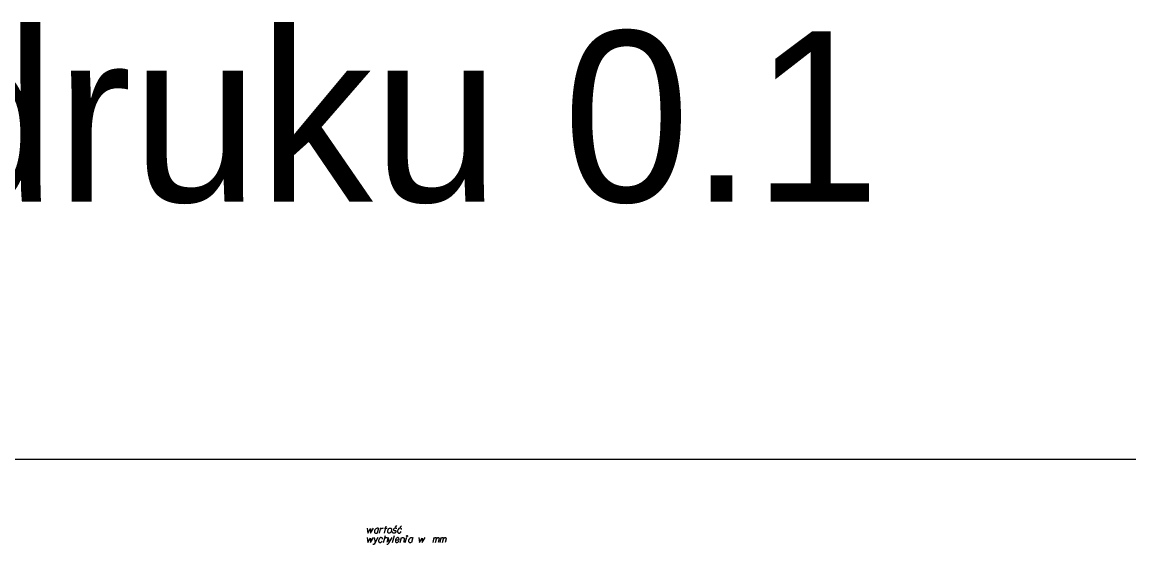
# Model space of a CAD drawing. Extents: x 138 to 6653, y -177 to 1520.
# Drawn here: x 222.69 to 248.75, y 108.2 to 120.63 of the extents above; entities that cross this region are included whole.
import ezdxf

# ---------------------------------------------------------------- set-up
doc = ezdxf.new("R2010")
doc.units = 0
for name, color, linetype in [('15 listopad 2008', 7, 'Continuous'), ('Default', 7, 'Continuous'), ('Standart wykresów', 7, 'Continuous')]:
    doc.layers.add(name, color=color, linetype=linetype)

msp = doc.modelspace()

# ---------------------------------------------------------------- linework, layer by layer
at = {"layer": '15 listopad 2008'}
msp.add_lwpolyline([(139.203, 110.337), (257.14, 110.337), (257.14, 47.785), (139.203, 47.785)], close=True, dxfattribs=at)
at = {"layer": 'Standart wykresów'}
for points in [[(230.818, 108.71), (230.829, 108.591), (230.892, 108.7), (230.893, 108.591), (230.962, 108.713)], [(231.083, 108.701), (231.073, 108.707), (231.051, 108.707), (231.038, 108.705), (231.015, 108.692), (230.995, 108.668), (230.986, 108.643), (230.985, 108.63), (230.986, 108.62), (230.99, 108.611), (230.998, 108.6), (231.007, 108.594), (231.021, 108.591), (231.032, 108.592), (231.042, 108.594), (231.056, 108.601)], [(231.085, 108.711), (231.054, 108.591)], [(231.108, 108.591), (231.14, 108.715)], [(231.132, 108.685), (231.139, 108.69), (231.153, 108.701), (231.169, 108.707), (231.181, 108.711), (231.199, 108.715)], [(231.221, 108.591), (231.265, 108.757)], [(231.221, 108.711), (231.284, 108.711)], [(231.353, 108.711), (231.363, 108.711), (231.373, 108.706), (231.384, 108.692), (231.385, 108.685), (231.386, 108.679), (231.386, 108.673), (231.386, 108.654), (231.382, 108.641), (231.376, 108.625), (231.368, 108.612), (231.355, 108.6), (231.343, 108.591), (231.323, 108.591), (231.316, 108.594), (231.308, 108.6), (231.304, 108.607), (231.299, 108.622), (231.299, 108.646), (231.301, 108.654), (231.306, 108.671), (231.312, 108.68), (231.314, 108.685), (231.327, 108.7), (231.34, 108.707), (231.353, 108.711)], [(231.509, 108.692), (231.505, 108.701), (231.496, 108.707), (231.488, 108.71), (231.476, 108.711), (231.466, 108.71), (231.45, 108.702), (231.44, 108.692), (231.436, 108.683), (231.435, 108.672), (231.437, 108.666), (231.442, 108.662), (231.445, 108.66), (231.453, 108.658), (231.462, 108.656), (231.475, 108.654), (231.483, 108.651), (231.49, 108.643), (231.492, 108.634), (231.491, 108.622), (231.486, 108.612), (231.475, 108.6), (231.466, 108.595), (231.456, 108.592), (231.442, 108.591), (231.427, 108.592), (231.416, 108.597), (231.411, 108.604), (231.408, 108.613), (231.408, 108.622), (231.412, 108.63)], [(231.509, 108.769), (231.476, 108.732)], [(231.624, 108.676), (231.623, 108.692), (231.616, 108.702), (231.609, 108.707), (231.593, 108.71), (231.579, 108.71), (231.56, 108.698), (231.546, 108.679), (231.535, 108.659), (231.531, 108.645), (231.531, 108.622), (231.533, 108.614), (231.538, 108.604), (231.55, 108.594), (231.563, 108.591), (231.577, 108.592), (231.585, 108.595), (231.602, 108.607), (231.615, 108.629)], [(231.626, 108.768), (231.593, 108.731)], [(230.817, 108.487), (230.828, 108.368), (230.89, 108.477), (230.892, 108.368), (230.961, 108.49)], [(231.067, 108.49), (231, 108.368), (230.979, 108.333), (230.974, 108.33), (230.968, 108.328), (230.955, 108.325), (230.949, 108.325)], [(230.983, 108.489), (231, 108.368)], [(231.178, 108.453), (231.177, 108.469), (231.17, 108.48), (231.163, 108.485), (231.147, 108.487), (231.133, 108.487), (231.114, 108.476), (231.1, 108.456), (231.089, 108.436), (231.085, 108.422), (231.085, 108.4), (231.087, 108.392), (231.092, 108.382), (231.104, 108.371), (231.117, 108.368), (231.131, 108.37), (231.139, 108.372), (231.156, 108.384), (231.169, 108.406)], [(231.201, 108.368), (231.244, 108.535)], [(231.225, 108.464), (231.229, 108.469), (231.235, 108.477), (231.239, 108.481), (231.241, 108.484), (231.245, 108.486), (231.249, 108.487), (231.253, 108.489), (231.257, 108.49), (231.266, 108.49), (231.273, 108.489), (231.28, 108.486), (231.286, 108.484), (231.29, 108.48), (231.293, 108.474), (231.296, 108.47), (231.297, 108.468), (231.3, 108.463), (231.3, 108.459), (231.275, 108.368)], [(231.394, 108.49), (231.327, 108.368), (231.307, 108.333), (231.301, 108.33), (231.295, 108.328), (231.282, 108.325), (231.276, 108.325)], [(231.31, 108.489), (231.327, 108.368)], [(231.413, 108.368), (231.456, 108.535)], [(231.482, 108.438), (231.566, 108.438), (231.567, 108.451), (231.564, 108.463), (231.559, 108.474), (231.543, 108.486), (231.53, 108.487), (231.52, 108.485), (231.505, 108.477), (231.496, 108.468), (231.488, 108.453), (231.483, 108.443), (231.478, 108.421), (231.478, 108.406), (231.479, 108.395), (231.483, 108.384), (231.499, 108.37), (231.509, 108.368), (231.52, 108.37), (231.521, 108.37), (231.538, 108.378), (231.547, 108.387), (231.551, 108.393), (231.553, 108.395), (231.559, 108.406)], [(231.589, 108.368), (231.622, 108.489)], [(231.614, 108.46), (231.618, 108.467), (231.623, 108.474), (231.627, 108.478), (231.632, 108.484), (231.638, 108.486), (231.644, 108.489), (231.651, 108.49), (231.656, 108.49), (231.662, 108.489), (231.668, 108.486), (231.673, 108.484), (231.678, 108.48), (231.683, 108.474), (231.686, 108.47), (231.689, 108.465), (231.691, 108.459), (231.668, 108.368)], [(231.713, 108.368), (231.747, 108.495)], [(231.75, 108.535), (231.757, 108.535), (231.761, 108.532), (231.764, 108.527), (231.764, 108.52), (231.761, 108.515), (231.757, 108.512), (231.75, 108.512), (231.746, 108.515), (231.742, 108.52), (231.742, 108.527), (231.746, 108.532), (231.75, 108.535)], [(231.885, 108.478), (231.876, 108.485), (231.853, 108.485), (231.84, 108.482), (231.817, 108.469), (231.797, 108.446), (231.788, 108.421), (231.787, 108.408), (231.788, 108.397), (231.792, 108.388), (231.8, 108.378), (231.809, 108.371), (231.823, 108.368), (231.834, 108.37), (231.844, 108.371), (231.859, 108.379)], [(231.887, 108.489), (231.856, 108.368)], [(232.033, 108.487), (232.043, 108.368), (232.106, 108.477), (232.107, 108.368), (232.177, 108.49)], [(232.365, 108.368), (232.395, 108.487)], [(232.387, 108.456), (232.394, 108.47), (232.4, 108.478), (232.408, 108.484), (232.416, 108.487), (232.421, 108.49), (232.429, 108.49), (232.432, 108.489), (232.437, 108.484), (232.442, 108.477), (232.446, 108.465), (232.447, 108.459), (232.454, 108.47), (232.462, 108.478), (232.47, 108.484), (232.478, 108.487), (232.484, 108.49), (232.491, 108.49), (232.496, 108.489), (232.5, 108.484), (232.504, 108.477), (232.508, 108.465), (232.509, 108.459), (232.487, 108.368)], [(232.425, 108.368), (232.447, 108.459)], [(232.531, 108.368), (232.561, 108.487)], [(232.553, 108.456), (232.56, 108.47), (232.567, 108.478), (232.574, 108.484), (232.582, 108.487), (232.587, 108.49), (232.595, 108.49), (232.598, 108.489), (232.603, 108.484), (232.608, 108.477), (232.612, 108.465), (232.614, 108.459), (232.62, 108.47), (232.628, 108.478), (232.636, 108.484), (232.644, 108.487), (232.65, 108.49), (232.657, 108.49), (232.662, 108.489), (232.666, 108.484), (232.67, 108.477), (232.674, 108.465), (232.675, 108.459), (232.653, 108.368)], [(232.591, 108.368), (232.614, 108.459)]]:
    msp.add_lwpolyline(points, dxfattribs=at)

# ---------------------------------------------------------------- texts
at = {"layer": 'Default'}
msp.add_text('Jak będziesz plotował daj skalę wydruku 0.1', height=4.01714, dxfattribs=at).set_placement((137.489, 116.397))

doc.saveas('drawing.dxf')
